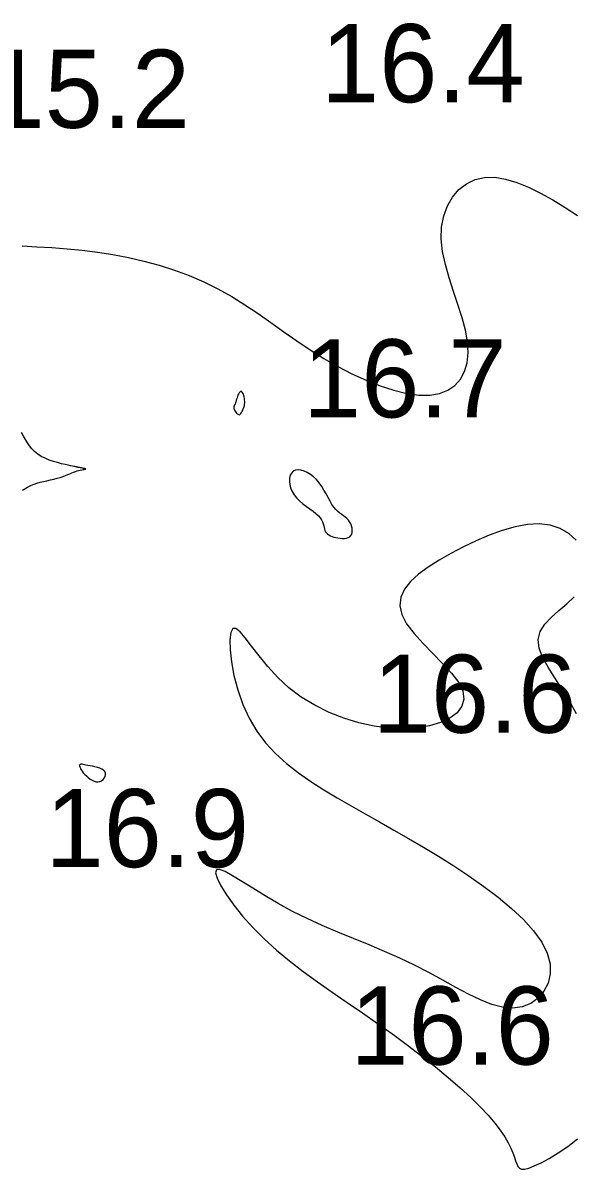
# Model space of a CAD drawing. Extents: x 3040093 to 3056816, y 408076 to 509144.
# Drawn here: x 3045143.8 to 3045179, y 433979 to 434052.3 of the extents above; entities that cross this region are included whole.
import ezdxf

# ---------------------------------------------------------------- set-up
doc = ezdxf.new("R2010")
doc.units = 0
doc.layers.add('V-CHAN-CONT-EL17', color=7, linetype='Continuous')
doc.layers.add('V-TOPO-SOUN-0610', color=7, linetype='Continuous')

msp = doc.modelspace()

# ---------------------------------------------------------------- linework, layer by layer
at = {"layer": 'V-CHAN-CONT-EL17'}
for points in [[(3045143.738, 434038.052), (3045144.69, 434037.996), (3045145.648, 434037.936), (3045146.612, 434037.862), (3045147.583, 434037.769), (3045148.562, 434037.648), (3045149.548, 434037.494), (3045150.537, 434037.303), (3045151.525, 434037.075), (3045152.506, 434036.807), (3045153.476, 434036.498), (3045154.428, 434036.144), (3045155.36, 434035.746), (3045156.264, 434035.3), (3045157.139, 434034.808), (3045157.99, 434034.276), (3045158.825, 434033.717), (3045159.652, 434033.139), (3045160.477, 434032.553), (3045161.309, 434031.969), (3045162.155, 434031.398), (3045163.023, 434030.85), (3045163.917, 434030.335), (3045164.827, 434029.863), (3045165.738, 434029.444), (3045166.635, 434029.087), (3045167.506, 434028.804), (3045168.335, 434028.604), (3045169.108, 434028.496), (3045169.812, 434028.491), (3045170.434, 434028.595), (3045170.969, 434028.805), (3045171.414, 434029.114), (3045171.769, 434029.515), (3045172.029, 434030.001), (3045172.192, 434030.565), (3045172.255, 434031.199), (3045172.217, 434031.898), (3045172.08, 434032.654), (3045171.866, 434033.453), (3045171.603, 434034.286), (3045171.32, 434035.137), (3045171.043, 434035.997), (3045170.802, 434036.85), (3045170.624, 434037.686), (3045170.537, 434038.492), (3045170.562, 434039.255), (3045170.697, 434039.964), (3045170.933, 434040.607), (3045171.26, 434041.173), (3045171.67, 434041.649), (3045172.154, 434042.025), (3045172.702, 434042.288), (3045173.306, 434042.428), (3045173.957, 434042.437), (3045174.648, 434042.326), (3045175.372, 434042.11), (3045176.122, 434041.805), (3045176.893, 434041.425), (3045177.676, 434040.988), (3045178.466, 434040.507), (3045179.256, 434039.998)], [(3045143.756, 434022.419), (3045143.863, 434022.484), (3045143.971, 434022.55), (3045144.085, 434022.616), (3045144.21, 434022.681), (3045144.349, 434022.744), (3045144.509, 434022.805), (3045144.691, 434022.862), (3045144.892, 434022.917), (3045145.106, 434022.969), (3045145.328, 434023.021), (3045145.552, 434023.072), (3045145.773, 434023.124), (3045145.985, 434023.177), (3045146.182, 434023.232), (3045146.36, 434023.289), (3045146.52, 434023.348), (3045146.665, 434023.407), (3045146.797, 434023.465), (3045146.92, 434023.52), (3045147.034, 434023.57), (3045147.143, 434023.615), (3045147.25, 434023.652), (3045147.355, 434023.682), (3045147.457, 434023.704), (3045147.552, 434023.72), (3045147.638, 434023.732), (3045147.71, 434023.741), (3045147.766, 434023.748), (3045147.803, 434023.754), (3045147.817, 434023.762), (3045147.807, 434023.771), (3045147.775, 434023.782), (3045147.727, 434023.795), (3045147.668, 434023.808), (3045147.601, 434023.821), (3045147.533, 434023.834), (3045147.467, 434023.847), (3045147.408, 434023.858), (3045147.361, 434023.867), (3045147.324, 434023.874), (3045147.295, 434023.881), (3045147.274, 434023.886), (3045147.258, 434023.89), (3045147.245, 434023.894), (3045147.235, 434023.896), (3045147.225, 434023.899), (3045147.213, 434023.902), (3045147.194, 434023.906), (3045147.165, 434023.912), (3045147.12, 434023.921), (3045147.054, 434023.935), (3045146.962, 434023.954), (3045146.839, 434023.98), (3045146.682, 434024.014), (3045146.486, 434024.057), (3045146.259, 434024.11), (3045146.009, 434024.175), (3045145.746, 434024.253), (3045145.479, 434024.344), (3045145.216, 434024.452), (3045144.967, 434024.576), (3045144.739, 434024.719), (3045144.541, 434024.88), (3045144.369, 434025.058), (3045144.216, 434025.25), (3045144.078, 434025.452), (3045143.949, 434025.663), (3045143.823, 434025.878), (3045143.694, 434026.095)], [(3045179.167, 434019.221), (3045178.698, 434019.638), (3045178.14, 434019.964), (3045177.505, 434020.176), (3045176.804, 434020.257), (3045176.051, 434020.217), (3045175.258, 434020.073), (3045174.438, 434019.841), (3045173.605, 434019.537), (3045172.772, 434019.178), (3045171.951, 434018.779), (3045171.155, 434018.358), (3045170.4, 434017.927), (3045169.706, 434017.486), (3045169.093, 434017.033), (3045168.583, 434016.563), (3045168.198, 434016.073), (3045167.96, 434015.56), (3045167.89, 434015.022), (3045168.009, 434014.454), (3045168.327, 434013.856), (3045168.802, 434013.235), (3045169.38, 434012.6), (3045170.007, 434011.961), (3045170.628, 434011.329), (3045171.19, 434010.711), (3045171.639, 434010.119), (3045171.92, 434009.561), (3045171.992, 434009.046), (3045171.864, 434008.582), (3045171.558, 434008.172), (3045171.095, 434007.824), (3045170.498, 434007.542), (3045169.787, 434007.333), (3045168.986, 434007.201), (3045168.115, 434007.153), (3045167.195, 434007.193), (3045166.244, 434007.319), (3045165.278, 434007.53), (3045164.314, 434007.823), (3045163.367, 434008.196), (3045162.454, 434008.647), (3045161.592, 434009.172), (3045160.796, 434009.771), (3045160.081, 434010.433), (3045159.447, 434011.125), (3045158.891, 434011.804), (3045158.412, 434012.43), (3045158.007, 434012.96), (3045157.675, 434013.353), (3045157.412, 434013.569), (3045157.217, 434013.565), (3045157.088, 434013.314), (3045157.028, 434012.845), (3045157.038, 434012.2), (3045157.123, 434011.421), (3045157.283, 434010.551), (3045157.522, 434009.633), (3045157.844, 434008.708), (3045158.249, 434007.819), (3045158.74, 434007.001), (3045159.309, 434006.252), (3045159.949, 434005.564), (3045160.649, 434004.928), (3045161.403, 434004.335), (3045162.2, 434003.776), (3045163.034, 434003.241), (3045163.894, 434002.723), (3045164.774, 434002.212), (3045165.671, 434001.702), (3045166.584, 434001.189), (3045167.511, 434000.667), (3045168.451, 434000.13), (3045169.402, 433999.574), (3045170.363, 433998.992), (3045171.333, 433998.38), (3045172.306, 433997.735), (3045173.262, 433997.06), (3045174.178, 433996.364), (3045175.03, 433995.652), (3045175.793, 433994.933), (3045176.444, 433994.212), (3045176.96, 433993.497), (3045177.315, 433992.795), (3045177.494, 433992.114), (3045177.507, 433991.47), (3045177.372, 433990.877), (3045177.108, 433990.353), (3045176.731, 433989.914), (3045176.26, 433989.575), (3045175.713, 433989.354), (3045175.108, 433989.267), (3045174.459, 433989.322), (3045173.771, 433989.505), (3045173.043, 433989.793), (3045172.277, 433990.164), (3045171.473, 433990.594), (3045170.631, 433991.062), (3045169.753, 433991.544), (3045168.838, 433992.02), (3045167.89, 433992.47), (3045166.915, 433992.899), (3045165.922, 433993.314), (3045164.922, 433993.723), (3045163.923, 433994.135), (3045162.934, 433994.556), (3045161.964, 433994.996), (3045161.024, 433995.462), (3045160.122, 433995.957), (3045159.274, 433996.458), (3045158.494, 433996.941), (3045157.798, 433997.377), (3045157.202, 433997.739), (3045156.72, 433998.002), (3045156.368, 433998.137), (3045156.162, 433998.118), (3045156.112, 433997.926), (3045156.21, 433997.58), (3045156.443, 433997.104), (3045156.8, 433996.525), (3045157.268, 433995.868), (3045157.834, 433995.16), (3045158.485, 433994.427), (3045159.21, 433993.694), (3045159.995, 433992.981), (3045160.833, 433992.29), (3045161.714, 433991.614), (3045162.63, 433990.949), (3045163.572, 433990.289), (3045164.532, 433989.628), (3045165.501, 433988.962), (3045166.471, 433988.286), (3045167.433, 433987.595), (3045168.376, 433986.896), (3045169.289, 433986.197), (3045170.162, 433985.504), (3045170.984, 433984.826), (3045171.743, 433984.17), (3045172.43, 433983.545), (3045173.032, 433982.957), (3045173.543, 433982.413), (3045173.968, 433981.912), (3045174.316, 433981.454), (3045174.597, 433981.036), (3045174.818, 433980.657), (3045174.989, 433980.315), (3045175.119, 433980.009), (3045175.217, 433979.737), (3045175.293, 433979.498), (3045175.361, 433979.296), (3045175.437, 433979.138), (3045175.536, 433979.027), (3045175.674, 433978.97), (3045175.866, 433978.971), (3045176.129, 433979.036), (3045176.477, 433979.169), (3045176.92, 433979.376), (3045177.441, 433979.654), (3045178.018, 433980.003), (3045178.629, 433980.418), (3045179.252, 433980.9)], [(3045179.176, 434008.101), (3045178.746, 434008.909), (3045178.274, 434009.676), (3045177.802, 434010.4), (3045177.37, 434011.081), (3045177.021, 434011.718), (3045176.796, 434012.311), (3045176.737, 434012.858), (3045176.87, 434013.362), (3045177.166, 434013.831), (3045177.577, 434014.277), (3045178.058, 434014.711), (3045178.563, 434015.144), (3045179.046, 434015.587)]]:
    msp.add_lwpolyline(points, dxfattribs=at)
for points in [[(3045157.304, 434027.594), (3045157.33, 434027.533), (3045157.362, 434027.47), (3045157.399, 434027.409), (3045157.44, 434027.352), (3045157.484, 434027.304), (3045157.528, 434027.268), (3045157.571, 434027.247), (3045157.613, 434027.244), (3045157.654, 434027.258), (3045157.692, 434027.286), (3045157.728, 434027.326), (3045157.763, 434027.375), (3045157.796, 434027.433), (3045157.827, 434027.495), (3045157.856, 434027.561), (3045157.884, 434027.627), (3045157.909, 434027.695), (3045157.931, 434027.766), (3045157.95, 434027.839), (3045157.963, 434027.915), (3045157.972, 434027.996), (3045157.974, 434028.082), (3045157.969, 434028.173), (3045157.958, 434028.27), (3045157.939, 434028.368), (3045157.915, 434028.464), (3045157.885, 434028.553), (3045157.852, 434028.63), (3045157.816, 434028.691), (3045157.777, 434028.731), (3045157.737, 434028.747), (3045157.696, 434028.734), (3045157.656, 434028.696), (3045157.616, 434028.639), (3045157.578, 434028.567), (3045157.542, 434028.486), (3045157.509, 434028.401), (3045157.48, 434028.316), (3045157.455, 434028.237), (3045157.434, 434028.168), (3045157.418, 434028.108), (3045157.404, 434028.057), (3045157.393, 434028.013), (3045157.382, 434027.976), (3045157.372, 434027.944), (3045157.362, 434027.916), (3045157.349, 434027.892), (3045157.335, 434027.869), (3045157.319, 434027.847), (3045157.304, 434027.824), (3045157.291, 434027.798), (3045157.281, 434027.77), (3045157.276, 434027.736), (3045157.277, 434027.697), (3045157.286, 434027.649)], [(3045163.144, 434019.752), (3045163.202, 434019.676), (3045163.274, 434019.61), (3045163.358, 434019.551), (3045163.453, 434019.5), (3045163.56, 434019.455), (3045163.677, 434019.416), (3045163.803, 434019.383), (3045163.937, 434019.356), (3045164.076, 434019.336), (3045164.215, 434019.325), (3045164.35, 434019.327), (3045164.477, 434019.344), (3045164.591, 434019.377), (3045164.688, 434019.43), (3045164.764, 434019.504), (3045164.815, 434019.601), (3045164.843, 434019.716), (3045164.848, 434019.845), (3045164.833, 434019.982), (3045164.799, 434020.122), (3045164.747, 434020.258), (3045164.68, 434020.387), (3045164.599, 434020.503), (3045164.506, 434020.602), (3045164.403, 434020.689), (3045164.29, 434020.771), (3045164.172, 434020.853), (3045164.049, 434020.943), (3045163.923, 434021.046), (3045163.797, 434021.171), (3045163.672, 434021.322), (3045163.55, 434021.504), (3045163.428, 434021.712), (3045163.304, 434021.939), (3045163.176, 434022.177), (3045163.04, 434022.419), (3045162.895, 434022.657), (3045162.738, 434022.883), (3045162.565, 434023.091), (3045162.377, 434023.273), (3045162.177, 434023.427), (3045161.972, 434023.55), (3045161.767, 434023.64), (3045161.569, 434023.694), (3045161.384, 434023.71), (3045161.218, 434023.687), (3045161.077, 434023.621), (3045160.966, 434023.511), (3045160.887, 434023.365), (3045160.841, 434023.189), (3045160.828, 434022.99), (3045160.85, 434022.775), (3045160.906, 434022.554), (3045160.999, 434022.331), (3045161.128, 434022.116), (3045161.293, 434021.914), (3045161.486, 434021.724), (3045161.697, 434021.546), (3045161.916, 434021.379), (3045162.134, 434021.22), (3045162.342, 434021.068), (3045162.529, 434020.922), (3045162.686, 434020.781), (3045162.806, 434020.644), (3045162.892, 434020.51), (3045162.953, 434020.381), (3045162.994, 434020.258), (3045163.022, 434020.141), (3045163.045, 434020.031), (3045163.068, 434019.929), (3045163.099, 434019.836)], [(3045148.715, 434003.771), (3045148.824, 434003.825), (3045148.918, 434003.902), (3045148.993, 434003.995), (3045149.046, 434004.098), (3045149.071, 434004.205), (3045149.066, 434004.31), (3045149.026, 434004.406), (3045148.949, 434004.49), (3045148.84, 434004.561), (3045148.707, 434004.62), (3045148.558, 434004.67), (3045148.399, 434004.711), (3045148.24, 434004.745), (3045148.086, 434004.775), (3045147.945, 434004.801), (3045147.824, 434004.824), (3045147.722, 434004.844), (3045147.638, 434004.86), (3045147.571, 434004.871), (3045147.517, 434004.875), (3045147.477, 434004.872), (3045147.448, 434004.861), (3045147.428, 434004.84), (3045147.417, 434004.81), (3045147.416, 434004.769), (3045147.424, 434004.718), (3045147.443, 434004.658), (3045147.475, 434004.589), (3045147.52, 434004.511), (3045147.579, 434004.424), (3045147.654, 434004.33), (3045147.744, 434004.228), (3045147.848, 434004.124), (3045147.963, 434004.023), (3045148.085, 434003.93), (3045148.213, 434003.851), (3045148.342, 434003.79), (3045148.471, 434003.753), (3045148.597, 434003.746)]]:
    msp.add_lwpolyline(points, close=True, dxfattribs=at)

# ---------------------------------------------------------------- texts
at = {"layer": 'V-TOPO-SOUN-0610'}
for s, p in [('16.4 ', (3045162.853, 434047.24)), ('15.2 ', (3045141.463, 434045.6)), ('16.7 ', (3045161.703, 434027.07)), ('16.6 ', (3045166.163, 434006.89)), ('16.9 ', (3045145.233, 433998.29)), ('16.6 ', (3045164.723, 433985.66))]:
    msp.add_text(s, height=5, dxfattribs=at).set_placement(p)

doc.saveas('drawing.dxf')
